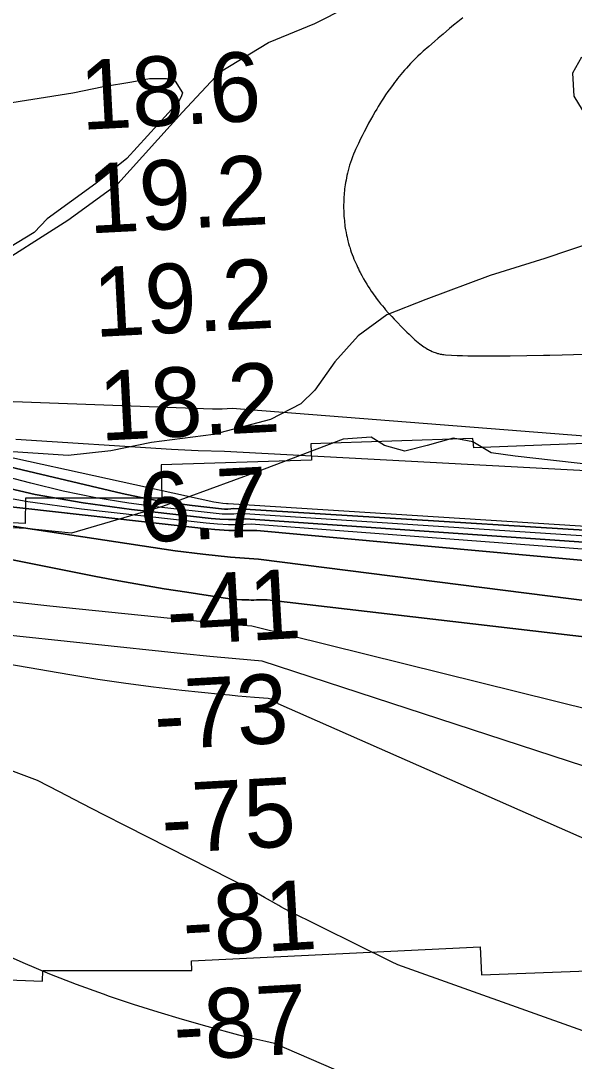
# Model space of a CAD drawing. Extents: x 3477039 to 3515015, y 546746 to 572297.
# Drawn here: x 3506208 to 3506741, y 558665 to 559667 of the extents above; entities that cross this region are included whole.
import ezdxf

# ---------------------------------------------------------------- set-up
doc = ezdxf.new("R2010")
doc.units = 0
for name, color, linetype in [('V-RIVR-EDGE', 7, 'Continuous'), ('V-RIVR-RANG', 7, 'Continuous'), ('V-ROAD-CNTR', 7, 'Continuous'), ('V-RRAP-RVMT', 7, 'Continuous'), ('V-SITE-VEGE', 7, 'Continuous'), ('V-TOPO-DPTH', 7, 'Continuous'), ('V-TOPO-MAJR', 7, 'Continuous'), ('V-TOPO-MINR', 7, 'Continuous'), ('V-TOPO-WATR', 7, 'Continuous'), ('V-WETL-SWMP', 7, 'Continuous')]:
    doc.layers.add(name, color=color, linetype=linetype)

msp = doc.modelspace()

# ---------------------------------------------------------------- linework, layer by layer
at = {"layer": 'V-RIVR-EDGE'}
msp.add_lwpolyline([(3506772.8, 559238.1), (3506721.4, 559243.8), (3506684.6, 559248.1), (3506661.4, 559251.3), (3506643.6, 559261.7), (3506624.6, 559265.4), (3506599.5, 559258.2), (3506578, 559252.7), (3506558.4, 559258.3), (3506545.6, 559266.3), (3506518.6, 559264.5), (3506435.8, 559232.8), (3506344.5, 559199.4), (3506256.8, 559173.8), (3506212.7, 559178.2), (3506149.6, 559181.5)], dxfattribs=at)
at = {"layer": 'V-ROAD-CNTR'}
for points in [[(3506633.9, 559670.4), (3506629.2, 559666.5), (3506625, 559663.1), (3506621.3, 559660.1), (3506614.9, 559654.7), (3506610.1, 559650.6), (3506606.6, 559647.5), (3506601.2, 559642.8), (3506595.9, 559638.1), (3506593.2, 559635.7), (3506590.6, 559633.3), (3506588.2, 559630.9), (3506585.9, 559628.6), (3506583.7, 559626.4), (3506581.7, 559624.1), (3506579.7, 559621.9), (3506577.8, 559619.8), (3506576, 559617.7), (3506574.3, 559615.7), (3506572.6, 559613.7), (3506571.1, 559611.7), (3506569.6, 559609.8)], [(3506569.6, 559609.8), (3506568.1, 559607.9), (3506566.8, 559606.1), (3506564.2, 559602.6), (3506561.8, 559599.2), (3506559.6, 559596), (3506557.6, 559592.9), (3506555.7, 559590.1), (3506554, 559587.4), (3506552.4, 559584.8), (3506551, 559582.4), (3506549.6, 559580.1), (3506547.2, 559575.8), (3506545, 559572), (3506543.2, 559568.7), (3506541.7, 559565.8), (3506539, 559560.6), (3506537, 559556.7), (3506535.5, 559553.7), (3506533.4, 559549.3), (3506531.2, 559544.8), (3506530.6, 559543.3), (3506529.9, 559541.9), (3506528.7, 559539.1), (3506527.6, 559536.3), (3506526.6, 559533.5), (3506525.7, 559530.8), (3506524.9, 559528.2), (3506524.1, 559525.7), (3506523.5, 559523.2), (3506522.9, 559520.7), (3506522.3, 559518.4), (3506521.8, 559516.1), (3506521.4, 559513.8), (3506521, 559511.6), (3506520.7, 559509.5), (3506520.4, 559507.5), (3506520.1, 559505.5), (3506519.9, 559503.5), (3506519.7, 559501.6), (3506519.5, 559499.8), (3506519.4, 559498), (3506519.3, 559496.3), (3506519.2, 559493), (3506519.1, 559489.9), (3506519.1, 559486.9), (3506519.2, 559484.2), (3506519.3, 559481.6), (3506519.4, 559479.2), (3506519.6, 559477), (3506519.8, 559474.9), (3506520, 559473), (3506520.2, 559471.1), (3506520.4, 559469.4), (3506520.9, 559466.2), (3506521.4, 559463.4), (3506521.9, 559461), (3506522.4, 559458.9), (3506522.8, 559457.1), (3506523.2, 559455.5), (3506523.9, 559452.8), (3506524.5, 559450.7), (3506525, 559449.2), (3506525.7, 559446.9), (3506526.5, 559444.6), (3506527.4, 559442.3), (3506528.2, 559440.1), (3506529.1, 559437.9), (3506530, 559435.9), (3506530.8, 559433.9), (3506531.7, 559432), (3506532.5, 559430.1), (3506533.4, 559428.4), (3506534.2, 559426.7), (3506535.1, 559425), (3506536.7, 559421.9), (3506538.3, 559418.9), (3506539.9, 559416.2), (3506541.4, 559413.7), (3506542.9, 559411.3), (3506544.3, 559409.2), (3506545.7, 559407.1), (3506547, 559405.2), (3506548.3, 559403.4), (3506549.5, 559401.8), (3506550.6, 559400.2), (3506552.8, 559397.4)], [(3506552.8, 559397.4), (3506554.8, 559394.9), (3506556.6, 559392.7), (3506558.1, 559390.8), (3506559.6, 559389.1), (3506562.1, 559386.2), (3506564, 559384.1), (3506565.5, 559382.5), (3506567.8, 559380.1), (3506570.2, 559377.6), (3506575.6, 559372.1), (3506577.9, 559369.7), (3506580.1, 559367.4), (3506582.2, 559365.4), (3506584.2, 559363.5), (3506586, 559361.7), (3506587.8, 559360.2), (3506589.4, 559358.7), (3506591, 559357.4), (3506592.5, 559356.2), (3506593.9, 559355.2), (3506595.2, 559354.2), (3506596.5, 559353.3), (3506597.6, 559352.6), (3506598.8, 559351.9), (3506599.8, 559351.2), (3506600.8, 559350.7), (3506601.8, 559350.2), (3506602.7, 559349.7), (3506604.4, 559348.9), (3506605.9, 559348.3), (3506607.3, 559347.8), (3506608.4, 559347.4), (3506609.5, 559347), (3506610.4, 559346.8), (3506612.1, 559346.4), (3506613.3, 559346.2), (3506614.3, 559346), (3506615.7, 559345.8), (3506617.2, 559345.7), (3506623.1, 559345.4), (3506628.6, 559345.1), (3506633.8, 559344.9), (3506638.7, 559344.8), (3506643.3, 559344.7), (3506647.6, 559344.6), (3506655.6, 559344.5), (3506662.7, 559344.5), (3506668.8, 559344.6), (3506679.6, 559344.7), (3506711.9, 559345.2), (3506718, 559345.3), (3506729.8, 559345.6), (3506740.8, 559345.8), (3506751.2, 559346.1)]]:
    msp.add_lwpolyline(points, dxfattribs=at)
at = {"layer": 'V-RRAP-RVMT'}
for points in [[(3507248.5, 558695.6), (3507184, 559099.9), (3507112.9, 559092.2), (3507012.8, 559178.4), (3507008.4, 559172.9), (3506918.8, 559213.7), (3506915.3, 559254.3), (3506794.4, 559242.9), (3506792.4, 559261.9), (3506644.5, 559256), (3506643.8, 559265.1), (3506487.6, 559259.8), (3506488, 559244.2), (3506343.2, 559239.6), (3506343.9, 559207.5), (3506212.6, 559207.6), (3506212.2, 559183), (3506142.4, 559186.6)], [(3506072, 558748.3), (3506228.7, 558742.1), (3506229.2, 558752.3), (3506372.7, 558752.5), (3506372.6, 558761.7), (3506650.6, 558775.2), (3506652.1, 558748.2), (3506797.1, 558753.8), (3506802.4, 558720.7), (3506948.4, 558734.5), (3506957.5, 558674.3), (3507104.6, 558696.8), (3507107.8, 558674.3), (3507248.5, 558695.6)]]:
    msp.add_lwpolyline(points, dxfattribs=at)
at = {"layer": 'V-SITE-VEGE'}
for points in [[(3506174.1, 559425.2), (3506253.3, 559475.3), (3506301.5, 559510.4), (3506363.8, 559579.5), (3506400.2, 559618.3), (3506446.6, 559646.6), (3506491.2, 559664.8), (3506553, 559696.3), (3506604.6, 559724.6), (3506664.7, 559757.9), (3506752.8, 559838.6), (3506790.8, 559872.2), (3506815, 559895.7), (3506818.6, 559907.6), (3506818.9, 559931.5), (3506807.2, 559947), (3506803.9, 559960.7), (3506816.2, 559981), (3506873, 560019.4), (3506997.1, 560120), (3507086.8, 560193.9), (3507183.4, 560271), (3507236.9, 560316.3), (3507290.3, 560359.9)], [(3506748.3, 559632.3), (3506739.6, 559617), (3506741, 559594.8), (3506752.6, 559575.9)], [(3506785.2, 559462.9), (3506713.2, 559438.3), (3506660.2, 559422), (3506598.4, 559399), (3506560.7, 559384.1), (3506533.2, 559364), (3506510.6, 559338.8), (3506491.5, 559311.7), (3506477.7, 559298.3), (3506448.5, 559283.3), (3506393.7, 559268.7), (3506333.9, 559261), (3506294.6, 559253), (3506253.6, 559248.5), (3506190.5, 559252.7)]]:
    msp.add_lwpolyline(points, dxfattribs=at)
at = {"layer": 'V-TOPO-DPTH'}
for points in [[(3508183.7, 559653), (3508169.2, 559641.6), (3508154.4, 559630.6), (3508021.6, 559535.6), (3507939.6, 559478.3), (3507856.8, 559422.2), (3507772.8, 559367.8), (3507688, 559314.6), (3507412.8, 559146.1), (3507407.5, 559143.2), (3507402.1, 559140.7), (3507396.4, 559138.8), (3507390.5, 559137.3), (3506413.4, 559197.4), (3506410.4, 559197.1), (3506407.4, 559197), (3506404.4, 559197), (3506401.4, 559197.2), (3506373.2, 559200.4), (3506356.2, 559202.6), (3506339.2, 559205.3), (3506322.3, 559208.5), (3506305.6, 559212.1), (3505986.4, 559287.5)], [(3505986.4, 559287.5), (3506305.6, 559212.1), (3506322.3, 559208.5), (3506339.2, 559205.3), (3506356.2, 559202.6), (3506373.2, 559200.4), (3506401.4, 559197.2), (3506404.4, 559197), (3506407.4, 559197), (3506410.4, 559197.1), (3506413.4, 559197.4), (3507390.5, 559137.3), (3507396.4, 559138.8), (3507402.1, 559140.7), (3507407.5, 559143.2), (3507412.8, 559146.1), (3507688, 559314.6), (3507772.8, 559367.8), (3507856.8, 559422.2), (3507939.6, 559478.3), (3508021.6, 559535.6), (3508154.4, 559630.6), (3508169.2, 559641.6), (3508183.7, 559653)], [(3507386.7, 559205.2), (3507365.1, 559201), (3506404.4, 559252.5), (3506378.8, 559253.2), (3506353.1, 559254.5), (3506203.1, 559264.1)], [(3507383.9, 559121.5), (3506424.4, 559187.7), (3506416.2, 559187.1), (3506408, 559186.9), (3506399.7, 559187.3), (3506391.5, 559187.9), (3506314.5, 559196.6), (3506268, 559203), (3506221.8, 559211.1), (3506176.1, 559221.6)], [(3506176.1, 559221.6), (3506221.8, 559211.1), (3506268, 559203), (3506314.5, 559196.6), (3506391.5, 559187.9), (3506399.7, 559187.3), (3506408, 559186.9), (3506416.2, 559187.1), (3506424.4, 559187.7), (3507383.9, 559121.5)], [(3507383.5, 559040.6), (3507374.6, 559039.6), (3507365.7, 559038.9), (3507356.8, 559038.3), (3507347.9, 559037.9), (3507338.9, 559037.4), (3507330, 559037), (3507321, 559036.5), (3506436.9, 559148.6), (3506410.1, 559150.5), (3506383.4, 559153.4), (3506356.8, 559156.9), (3506011.1, 559209.1)], [(3506011.1, 559209.1), (3506356.8, 559156.9), (3506383.4, 559153.4), (3506410.1, 559150.5), (3506436.9, 559148.6), (3507321, 559036.5), (3507330, 559037), (3507338.9, 559037.4), (3507347.9, 559037.9), (3507356.8, 559038.3), (3507365.7, 559038.9), (3507374.6, 559039.6), (3507383.5, 559040.6)], [(3506181, 559201.2), (3506381.6, 559178.6), (3506395.1, 559177.4), (3506408.6, 559176.5), (3506422.1, 559176.2), (3506435.6, 559176.3), (3507379, 559089.9), (3507404.5, 559094.3)], [(3506181, 559201.2), (3506381.6, 559178.6), (3506395.1, 559177.4), (3506408.6, 559176.5), (3506422.1, 559176.2), (3506435.6, 559176.3), (3507379, 559089.9), (3507404.5, 559094.3)], [(3507494.4, 558987.1), (3506445.4, 559109.4), (3506442.9, 559109.5), (3506440.3, 559109.5), (3506437.8, 559109.5), (3506435.2, 559109.4), (3506432.7, 559109.3), (3506430.1, 559109.3), (3506427.6, 559109.4), (3506425, 559109.5), (3506421.1, 559109.7), (3506416.6, 559110), (3506412.1, 559110.4), (3506407.6, 559110.9), (3506403.1, 559111.5), (3506368.1, 559116.8), (3506346.1, 559120.2), (3506324.2, 559123.9), (3506302.3, 559127.9), (3506280.4, 559132.1), (3505942.5, 559199.5)], [(3505942.5, 559199.5), (3506280.4, 559132.1), (3506302.3, 559127.9), (3506324.2, 559123.9), (3506346.1, 559120.2), (3506368.1, 559116.8), (3506403.1, 559111.5), (3506407.6, 559110.9), (3506412.1, 559110.4), (3506416.6, 559110), (3506421.1, 559109.7), (3506425, 559109.5), (3506427.6, 559109.4), (3506430.1, 559109.3), (3506432.7, 559109.3), (3506435.2, 559109.4), (3506437.8, 559109.5), (3506440.3, 559109.5), (3506442.9, 559109.5), (3506445.4, 559109.4), (3507494.4, 558987.1)]]:
    msp.add_lwpolyline(points, dxfattribs=at)
at = {"layer": 'V-TOPO-MAJR'}
msp.add_lwpolyline([(3507565.1, 558803.2), (3506430.7, 559084.3), (3506422.1, 559084.9), (3506413.4, 559085.6), (3506404.8, 559086.4), (3506396.2, 559087.2), (3506235.8, 559103.3), (3506180.8, 559109.6)], dxfattribs=at)
at = {"layer": 'V-TOPO-MINR'}
for points in [[(3508222.9, 559603.4), (3507947.1, 559444), (3507857.1, 559392), (3507767.1, 559340.2), (3507677, 559288.4), (3507586.9, 559236.7), (3507423.8, 559143.2), (3507415, 559138.7), (3507406.1, 559134.8), (3507396.8, 559131.8), (3507387.2, 559129.4), (3506418.9, 559192.7), (3506413.3, 559192.2), (3506407.7, 559192), (3506402.1, 559192.2), (3506396.4, 559192.6), (3506343.8, 559198.5), (3506312, 559202.8), (3506280.3, 559207.9), (3506248.9, 559214.4), (3506217.7, 559221.8), (3505989.1, 559281.3)], [(3507656.5, 559412.7), (3507363.8, 559228.6), (3507356.7, 559225), (3507349.4, 559222.4), (3507341.7, 559221.2), (3507333.7, 559221), (3507312.7, 559222.3), (3507311.4, 559222.4), (3507307.7, 559223.5), (3506411.6, 559293.8), (3506406.9, 559293.5), (3506402.1, 559293.2), (3506397.4, 559293.2), (3506392.6, 559293.3), (3506174.1, 559301.3)], [(3507393.8, 559145.2), (3507372.2, 559140.8), (3507368, 559140.3), (3507365.9, 559140.2), (3507361.7, 559140.6), (3507357.6, 559141.5), (3507355.6, 559142.1), (3506407.9, 559201.9), (3506407.5, 559201.9), (3506406.3, 559201.9), (3506402.7, 559202.3), (3506398.4, 559202.9), (3506396.2, 559203.3), (3506394.1, 559203.7), (3505983.7, 559293.5)], [(3507386.7, 559205.2), (3507365.1, 559201), (3506404.4, 559252.5), (3506378.8, 559253.2), (3506353.1, 559254.5), (3506203.1, 559264.1)], [(3507383.9, 559121.5), (3506424.4, 559187.7), (3506416.2, 559187.1), (3506408, 559186.9), (3506399.7, 559187.3), (3506391.5, 559187.9), (3506314.5, 559196.6), (3506268, 559203), (3506221.8, 559211.1), (3506176.1, 559221.6)], [(3507397.7, 559115.1), (3507379.2, 559110.9), (3506430, 559182.3), (3506419.1, 559181.9), (3506408.3, 559181.8), (3506397.4, 559182.3), (3506386.6, 559183.3), (3506266.4, 559196.8), (3506214.6, 559204), (3506163.3, 559213.2)], [(3507383.5, 559040.6), (3507374.6, 559039.6), (3507365.7, 559038.9), (3507356.8, 559038.3), (3507347.9, 559037.9), (3507338.9, 559037.4), (3507330, 559037), (3507321, 559036.5), (3506436.9, 559148.6), (3506410.1, 559150.5), (3506383.4, 559153.4), (3506356.8, 559156.9), (3506011.1, 559209.1)], [(3507404.5, 559094.3), (3507379, 559089.9), (3506435.6, 559176.3), (3506422.1, 559176.2), (3506408.6, 559176.5), (3506395.1, 559177.4), (3506381.6, 559178.6), (3506181, 559201.2)], [(3507494.4, 558987.1), (3506445.4, 559109.4), (3506442.9, 559109.5), (3506440.3, 559109.5), (3506437.8, 559109.5), (3506435.2, 559109.4), (3506432.7, 559109.3), (3506430.1, 559109.3), (3506427.6, 559109.4), (3506425, 559109.5), (3506421.1, 559109.7), (3506416.6, 559110), (3506412.1, 559110.4), (3506407.6, 559110.9), (3506403.1, 559111.5), (3506368.1, 559116.8), (3506346.1, 559120.2), (3506324.2, 559123.9), (3506302.3, 559127.9), (3506280.4, 559132.1), (3505942.5, 559199.5)], [(3507296.4, 558639.1), (3506456, 559009.3), (3506455.3, 559010.6), (3506453.4, 559012.5), (3506450.7, 559013.7), (3506447.8, 559014.3), (3506446.3, 559014.5), (3506433.2, 559015.5), (3506425.2, 559016.1), (3506417.2, 559016.8), (3506409.2, 559017.6), (3506401.2, 559018.4), (3506363.1, 559022.3), (3506336, 559025.4), (3506309.1, 559028.8), (3506282.2, 559032.8), (3506255.3, 559037.2), (3505905.8, 559097.2)], [(3507543.8, 558690.3), (3506440.5, 559050.4), (3506415.3, 559052.6), (3506390.1, 559055), (3506364.9, 559057.5), (3506091.8, 559086.3)], [(3506936.9, 558627.6), (3506571.5, 558757.8), (3506565.3, 558760.6), (3506464, 558810.8), (3506462.1, 558811.8), (3506458.5, 558813.8), (3506456.7, 558814.9), (3506442.9, 558822.8), (3506435.1, 558827.2), (3506427.2, 558831.6), (3506419.2, 558835.8), (3506411.2, 558839.9), (3506309.5, 558891.6), (3506288.1, 558902.5), (3506266.7, 558913.4), (3506245.4, 558924.5), (3506224.2, 558935.6), (3505895.2, 559058.8)], [(3506697.7, 558576.2), (3506452.6, 558682), (3506444, 558683.9), (3506435.3, 558685.8), (3506426.7, 558688), (3506418.1, 558690.2), (3506387.6, 558698.4), (3506363.8, 558705.1), (3506340.2, 558712.1), (3506316.7, 558719.6), (3506293.3, 558727.5), (3506287.6, 558729.5), (3506261.6, 558739), (3506235.8, 558749), (3506210.3, 558759.7), (3506185, 558770.9)]]:
    msp.add_lwpolyline(points, dxfattribs=at)
at = {"layer": 'V-TOPO-WATR'}
msp.add_lwpolyline([(3508183.7, 559653), (3508169.2, 559641.6), (3508154.4, 559630.6), (3508021.6, 559535.6), (3507939.6, 559478.3), (3507856.8, 559422.2), (3507772.8, 559367.8), (3507688, 559314.6), (3507412.8, 559146.1), (3507407.5, 559143.2), (3507402.1, 559140.7), (3507396.4, 559138.8), (3507390.5, 559137.3), (3506413.4, 559197.4), (3506410.4, 559197.1), (3506407.4, 559197), (3506404.4, 559197), (3506401.4, 559197.2), (3506373.2, 559200.4), (3506356.2, 559202.6), (3506339.2, 559205.3), (3506322.3, 559208.5), (3506305.6, 559212.1), (3505986.4, 559287.5)], dxfattribs=at)
at = {"layer": 'V-WETL-SWMP'}
msp.add_lwpolyline([(3506186.7, 559586.9), (3506258.2, 559598.2), (3506287.8, 559604), (3506314.9, 559608.5), (3506332.1, 559612), (3506348.1, 559611.7), (3506356.7, 559609.2), (3506363.9, 559598), (3506362.6, 559594.3), (3506360.1, 559589.4), (3506310.2, 559534.8), (3506280.3, 559510.6), (3506233.2, 559476.8), (3506220.7, 559463.5), (3506197.1, 559449.1)], dxfattribs=at)

# ---------------------------------------------------------------- texts
at = {"layer": 'V-RIVR-RANG'}
for s, rotation, p in [('18.6', 2.9783, (3506266.6, 559562.3)), ('19.2', 2.9783, (3506273.9, 559462.5)), ('19.2', 2.9783, (3506279.4, 559362.7)), ('18.2', 2.9783, (3506284.8, 559262.8)), ('6.7', 2.9783, (3506323.4, 559164.7)), ('-41', 3.2638, (3506350.1, 559065.6)), ('-73', 3.2638, (3506337.9, 558964.8)), ('-75', 3.2638, (3506345, 558865)), ('-81', 3.2638, (3506365.4, 558766)), ('-87', 3.2638, (3506356.6, 558665.4))]:
    msp.add_text(s, height=67, rotation=rotation, dxfattribs=at).set_placement(p)

doc.saveas('drawing.dxf')
